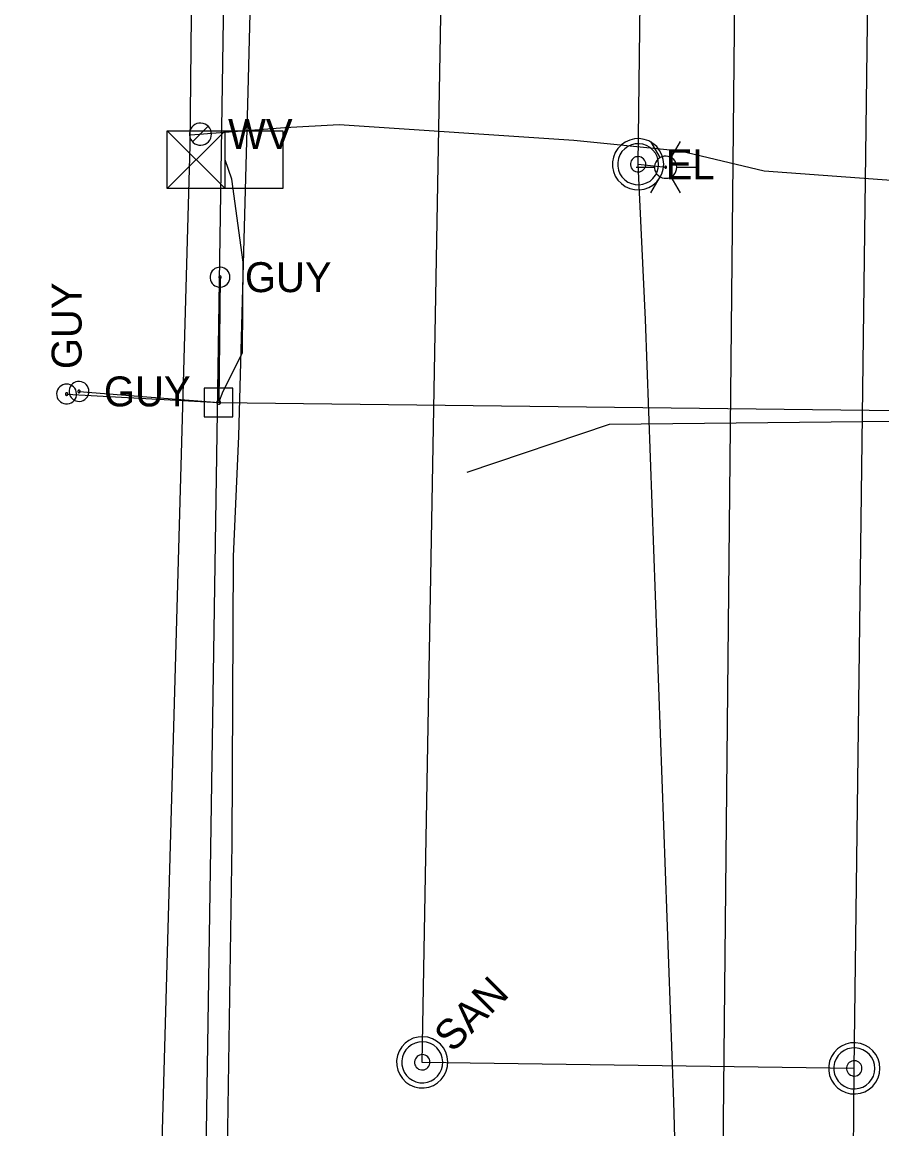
# Model space of a CAD drawing. Extents: x 596028 to 606371, y 330010 to 403088.
# Drawn here: x 601944.7 to 602055.3, y 358441 to 358583.4 of the extents above; entities that cross this region are included whole.
import ezdxf

# ---------------------------------------------------------------- set-up
doc = ezdxf.new("R2010")
doc.units = 0
for name, color, linetype in [('E_LTG', 7, 'Continuous'), ('E_LTG_CID', 7, 'Continuous'), ('E_SIG', 7, 'Continuous'), ('E_UTL_E_UG', 7, 'Continuous'), ('E_UTL_EGuyWire', 7, 'Continuous'), ('E_UTL_EPowerPole', 7, 'Continuous'), ('E_UTL_G_UG', 7, 'Continuous'), ('E_UTL_Overhead', 7, 'Continuous'), ('E_UTL_SAN_MH', 7, 'Continuous'), ('E_UTL_SAN_UG', 7, 'Continuous'), ('E_UTL_T_UG', 7, 'Continuous'), ('E_UTL_W', 7, 'Continuous'), ('E_UTL_W_UG', 7, 'Continuous')]:
    doc.layers.add(name, color=color, linetype=linetype)

msp = doc.modelspace()

# ---------------------------------------------------------------- linework, layer by layer
at = {"layer": 'E_LTG'}
for points in [[(602027.21, 358565.14), (602027.15, 358565.77), (602026.97, 358566.37), (602026.68, 358566.93), (602026.3, 358567.42), (602025.82, 358567.83), (602025.28, 358568.15), (602024.69, 358568.35), (602024.06, 358568.44), (602023.44, 358568.41), (602022.83, 358568.26), (602022.26, 358568), (602021.75, 358567.64), (602021.31, 358567.18), (602020.97, 358566.66), (602020.74, 358566.07), (602020.62, 358565.46), (602020.62, 358564.83), (602020.74, 358564.21), (602020.97, 358563.63), (602021.31, 358563.1), (602021.75, 358562.65), (602022.26, 358562.29), (602022.83, 358562.03), (602023.44, 358561.88), (602024.06, 358561.85), (602024.69, 358561.94), (602025.28, 358562.14), (602025.82, 358562.46), (602026.3, 358562.87), (602026.68, 358563.36), (602026.97, 358563.92), (602027.15, 358564.52), (602027.21, 358565.14)], [(602026.74, 358566), (602025.55, 358568.06)], [(602028.17, 358566), (602029.36, 358568.06)], [(602026.55, 358565.14), (602026.5, 358565.64), (602026.36, 358566.13), (602026.13, 358566.57), (602025.82, 358566.97), (602025.44, 358567.29), (602025, 358567.55), (602024.53, 358567.71), (602024.03, 358567.78), (602023.53, 358567.76), (602023.04, 358567.64), (602022.59, 358567.43), (602022.18, 358567.14), (602021.83, 358566.78), (602021.56, 358566.35), (602021.37, 358565.89), (602021.28, 358565.39), (602021.28, 358564.89), (602021.37, 358564.4), (602021.56, 358563.93), (602021.83, 358563.51), (602022.18, 358563.15), (602022.59, 358562.86), (602023.04, 358562.65), (602023.53, 358562.53), (602024.03, 358562.51), (602024.53, 358562.58), (602025, 358562.74), (602025.44, 358562.99), (602025.82, 358563.32), (602026.13, 358563.72), (602026.36, 358564.16), (602026.5, 358564.64), (602026.55, 358565.14)], [(602024.9, 358565.14), (602024.88, 358565.33), (602024.83, 358565.51), (602024.74, 358565.68), (602024.62, 358565.83), (602024.48, 358565.95), (602024.32, 358566.04), (602024.14, 358566.11), (602023.95, 358566.13), (602023.77, 358566.12), (602023.58, 358566.08), (602023.41, 358566), (602023.26, 358565.89), (602023.13, 358565.76), (602023.03, 358565.6), (602022.96, 358565.42), (602022.92, 358565.24), (602022.92, 358565.05), (602022.96, 358564.87), (602023.03, 358564.69), (602023.13, 358564.53), (602023.26, 358564.4), (602023.41, 358564.29), (602023.58, 358564.21), (602023.77, 358564.16), (602023.95, 358564.16), (602024.14, 358564.18), (602024.32, 358564.24), (602024.48, 358564.34), (602024.62, 358564.46), (602024.74, 358564.61), (602024.83, 358564.78), (602024.88, 358564.96), (602024.9, 358565.14)], [(602028.88, 358564.76), (602028.86, 358565.03), (602028.78, 358565.29), (602028.66, 358565.54), (602028.49, 358565.75), (602028.28, 358565.93), (602028.05, 358566.06), (602027.79, 358566.15), (602027.52, 358566.19), (602027.25, 358566.18), (602026.99, 358566.11), (602026.74, 358566), (602026.52, 358565.84), (602026.33, 358565.65), (602026.19, 358565.42), (602026.08, 358565.17), (602026.03, 358564.9), (602026.03, 358564.63), (602026.08, 358564.36), (602026.19, 358564.11), (602026.33, 358563.88), (602026.52, 358563.68), (602026.74, 358563.53), (602026.99, 358563.41), (602027.25, 358563.35), (602027.52, 358563.34), (602027.79, 358563.37), (602028.05, 358563.46), (602028.28, 358563.6), (602028.49, 358563.78), (602028.66, 358563.99), (602028.78, 358564.23), (602028.86, 358564.49), (602028.88, 358564.76)], [(602028.88, 358564.76), (602028.86, 358565.03), (602028.78, 358565.29), (602028.66, 358565.54), (602028.49, 358565.75), (602028.28, 358565.93), (602028.05, 358566.06), (602027.79, 358566.15), (602027.52, 358566.19), (602027.25, 358566.18), (602026.99, 358566.11), (602026.74, 358566), (602026.52, 358565.84), (602026.33, 358565.65), (602026.19, 358565.42), (602026.08, 358565.17), (602026.03, 358564.9), (602026.03, 358564.63), (602026.08, 358564.36), (602026.19, 358564.11), (602026.33, 358563.88), (602026.52, 358563.68), (602026.74, 358563.53), (602026.99, 358563.41), (602027.25, 358563.35), (602027.52, 358563.34), (602027.79, 358563.37), (602028.05, 358563.46), (602028.28, 358563.6), (602028.49, 358563.78), (602028.66, 358563.99), (602028.78, 358564.23), (602028.86, 358564.49), (602028.88, 358564.76)], [(602028.88, 358564.76), (602028.86, 358565.03), (602028.78, 358565.29), (602028.66, 358565.54), (602028.49, 358565.75), (602028.28, 358565.93), (602028.05, 358566.06), (602027.79, 358566.15), (602027.52, 358566.19), (602027.25, 358566.18), (602026.99, 358566.11), (602026.74, 358566), (602026.52, 358565.84), (602026.33, 358565.65), (602026.19, 358565.42), (602026.08, 358565.17), (602026.03, 358564.9), (602026.03, 358564.63), (602026.08, 358564.36), (602026.19, 358564.11), (602026.33, 358563.88), (602026.52, 358563.68), (602026.74, 358563.53), (602026.99, 358563.41), (602027.25, 358563.35), (602027.52, 358563.34), (602027.79, 358563.37), (602028.05, 358563.46), (602028.28, 358563.6), (602028.49, 358563.78), (602028.66, 358563.99), (602028.78, 358564.23), (602028.86, 358564.49), (602028.88, 358564.76)], [(602023.65, 358564.76), (602026.03, 358564.76)], [(602027.58, 358564.76), (602027.57, 358564.79), (602027.57, 358564.81), (602027.56, 358564.83), (602027.54, 358564.85), (602027.53, 358564.86), (602027.51, 358564.87), (602027.48, 358564.88), (602027.46, 358564.88), (602027.44, 358564.88), (602027.42, 358564.88), (602027.4, 358564.87), (602027.38, 358564.85), (602027.36, 358564.84), (602027.35, 358564.82), (602027.34, 358564.8), (602027.34, 358564.77), (602027.34, 358564.75), (602027.34, 358564.73), (602027.35, 358564.71), (602027.36, 358564.69), (602027.38, 358564.67), (602027.4, 358564.66), (602027.42, 358564.65), (602027.44, 358564.64), (602027.46, 358564.64), (602027.48, 358564.65), (602027.51, 358564.65), (602027.53, 358564.67), (602027.54, 358564.68), (602027.56, 358564.7), (602027.57, 358564.72), (602027.57, 358564.74), (602027.58, 358564.76)], [(602028.88, 358564.76), (602031.27, 358564.76)], [(602025.55, 358561.46), (602026.74, 358563.53)], [(602029.36, 358561.46), (602028.17, 358563.53)]]:
    msp.add_lwpolyline(points, dxfattribs=at)
at = {"layer": 'E_LTG_CID'}
for points in [[(602029.68, 358261.02), (602031.22, 358372.23), (602029.42, 358410.79), (602029.4, 358411.7), (602028.49, 358444.53), (602024.86, 358545.16), (602023.91, 358565.14), (602024.41, 358606.9), (602027.84, 358723.31), (602029.15, 358745.89)], [(602023.91, 358565.14), (602027.46, 358564.76)]]:
    msp.add_lwpolyline(points, dxfattribs=at)
at = {"layer": 'E_SIG'}
for points in [[(601963.34, 358562.02), (601963.34, 358569.45)], [(601963.34, 358569.45), (601978.19, 358569.45)], [(601970.77, 358569.45), (601963.34, 358562.02)], [(601963.34, 358569.45), (601970.77, 358562.02)], [(601970.77, 358562.02), (601970.77, 358569.45)], [(601978.19, 358569.45), (601978.19, 358562.02)], [(601970.77, 358565.73), (601970.77, 358565.73)], [(601978.19, 358562.02), (601963.34, 358562.02)]]:
    msp.add_lwpolyline(points, dxfattribs=at)
at = {"layer": 'E_UTL_E_UG'}
msp.add_lwpolyline([(601969.95, 358534.49), (601970.54, 358535.93), (601973.02, 358540.9), (601973.08, 358552.54), (601971.65, 358563.23), (601970.77, 358565.73)], dxfattribs=at)
at = {"layer": 'E_UTL_EGuyWire'}
for p in [(601970.12, 358550.61), (601950.39, 358535.57), (601951.98, 358535.91)]:
    msp.add_line(p, (601969.95, 358534.49), dxfattribs=at)
for points in [[(601971.4, 358550.61), (601971.38, 358550.86), (601971.31, 358551.09), (601971.2, 358551.31), (601971.04, 358551.5), (601970.86, 358551.66), (601970.65, 358551.78), (601970.42, 358551.86), (601970.18, 358551.89), (601969.93, 358551.88), (601969.7, 358551.83), (601969.47, 358551.72), (601969.28, 358551.58), (601969.11, 358551.41), (601968.98, 358551.2), (601968.88, 358550.97), (601968.84, 358550.73), (601968.84, 358550.49), (601968.88, 358550.25), (601968.98, 358550.02), (601969.11, 358549.82), (601969.28, 358549.64), (601969.47, 358549.5), (601969.7, 358549.4), (601969.93, 358549.34), (601970.18, 358549.33), (601970.42, 358549.37), (601970.65, 358549.45), (601970.86, 358549.57), (601971.04, 358549.73), (601971.2, 358549.92), (601971.31, 358550.14), (601971.38, 358550.37), (601971.4, 358550.61)], [(601970.28, 358550.61), (601970.27, 358550.64), (601970.26, 358550.67), (601970.25, 358550.7), (601970.23, 358550.72), (601970.21, 358550.74), (601970.18, 358550.76), (601970.15, 358550.77), (601970.12, 358550.77), (601970.09, 358550.77), (601970.06, 358550.76), (601970.04, 358550.75), (601970.01, 358550.73), (601969.99, 358550.71), (601969.97, 358550.69), (601969.96, 358550.66), (601969.96, 358550.63), (601969.96, 358550.6), (601969.96, 358550.57), (601969.97, 358550.54), (601969.99, 358550.51), (601970.01, 358550.49), (601970.04, 358550.47), (601970.06, 358550.46), (601970.09, 358550.45), (601970.12, 358550.45), (601970.15, 358550.46), (601970.18, 358550.47), (601970.21, 358550.48), (601970.23, 358550.5), (601970.25, 358550.53), (601970.26, 358550.55), (601970.27, 358550.58), (601970.28, 358550.61)], [(601950.39, 358536.86), (601950.14, 358536.83), (601949.91, 358536.76), (601949.69, 358536.65), (601949.5, 358536.5), (601949.34, 358536.32), (601949.22, 358536.11), (601949.14, 358535.88), (601949.1, 358535.63), (601949.12, 358535.39), (601949.17, 358535.15), (601949.27, 358534.93), (601949.42, 358534.73), (601949.59, 358534.56), (601949.8, 358534.43), (601950.02, 358534.34), (601950.26, 358534.3), (601950.51, 358534.3), (601950.75, 358534.34), (601950.97, 358534.43), (601951.18, 358534.56), (601951.36, 358534.73), (601951.5, 358534.93), (601951.6, 358535.15), (601951.66, 358535.39), (601951.67, 358535.63), (601951.63, 358535.88), (601951.55, 358536.11), (601951.43, 358536.32), (601951.27, 358536.5), (601951.08, 358536.65), (601950.86, 358536.76), (601950.63, 358536.83), (601950.39, 358536.86)], [(601953.26, 358535.91), (601953.24, 358536.16), (601953.17, 358536.39), (601953.06, 358536.61), (601952.9, 358536.8), (601952.72, 358536.96), (601952.51, 358537.08), (601952.28, 358537.16), (601952.04, 358537.19), (601951.79, 358537.18), (601951.56, 358537.13), (601951.33, 358537.02), (601951.14, 358536.88), (601950.97, 358536.71), (601950.84, 358536.5), (601950.74, 358536.27), (601950.7, 358536.03), (601950.7, 358535.79), (601950.74, 358535.55), (601950.84, 358535.32), (601950.97, 358535.12), (601951.14, 358534.94), (601951.33, 358534.8), (601951.56, 358534.7), (601951.79, 358534.64), (601952.04, 358534.63), (601952.28, 358534.67), (601952.51, 358534.75), (601952.72, 358534.87), (601952.9, 358535.03), (601953.06, 358535.22), (601953.17, 358535.44), (601953.24, 358535.67), (601953.26, 358535.91)], [(601950.39, 358535.73), (601950.36, 358535.73), (601950.33, 358535.72), (601950.3, 358535.71), (601950.28, 358535.69), (601950.26, 358535.67), (601950.24, 358535.64), (601950.23, 358535.61), (601950.23, 358535.58), (601950.23, 358535.55), (601950.23, 358535.52), (601950.25, 358535.49), (601950.26, 358535.47), (601950.29, 358535.45), (601950.31, 358535.43), (601950.34, 358535.42), (601950.37, 358535.41), (601950.4, 358535.41), (601950.43, 358535.42), (601950.46, 358535.43), (601950.49, 358535.45), (601950.51, 358535.47), (601950.53, 358535.49), (601950.54, 358535.52), (601950.54, 358535.55), (601950.55, 358535.58), (601950.54, 358535.61), (601950.53, 358535.64), (601950.52, 358535.67), (601950.5, 358535.69), (601950.47, 358535.71), (601950.45, 358535.72), (601950.42, 358535.73), (601950.39, 358535.73)], [(601952.14, 358535.91), (601952.13, 358535.94), (601952.13, 358535.97), (601952.11, 358536), (601952.09, 358536.02), (601952.07, 358536.04), (601952.04, 358536.06), (601952.01, 358536.07), (601951.98, 358536.07), (601951.95, 358536.07), (601951.92, 358536.06), (601951.9, 358536.05), (601951.87, 358536.03), (601951.85, 358536.01), (601951.83, 358535.99), (601951.82, 358535.96), (601951.82, 358535.93), (601951.82, 358535.9), (601951.82, 358535.87), (601951.83, 358535.84), (601951.85, 358535.81), (601951.87, 358535.79), (601951.9, 358535.77), (601951.92, 358535.76), (601951.95, 358535.75), (601951.98, 358535.75), (601952.01, 358535.76), (601952.04, 358535.77), (601952.07, 358535.78), (601952.09, 358535.8), (601952.11, 358535.83), (601952.13, 358535.85), (601952.13, 358535.88), (601952.14, 358535.91)]]:
    msp.add_lwpolyline(points, dxfattribs=at)
at = {"layer": 'E_UTL_EPowerPole'}
for points in [[(601969.91, 358536.34), (601969.91, 358539.24)], [(601971.76, 358536.34), (601968.07, 358536.34)], [(601968.07, 358536.34), (601968.07, 358532.64)], [(601971.76, 358532.64), (601971.76, 358536.34)], [(601970.18, 358534.49), (601970.18, 358534.54), (601970.17, 358534.58), (601970.15, 358534.62), (601970.12, 358534.66), (601970.08, 358534.69), (601970.05, 358534.71), (601970, 358534.72), (601969.96, 358534.73), (601969.91, 358534.73), (601969.87, 358534.72), (601969.83, 358534.7), (601969.79, 358534.67), (601969.76, 358534.64), (601969.73, 358534.6), (601969.72, 358534.56), (601969.71, 358534.52), (601969.71, 358534.47), (601969.72, 358534.43), (601969.73, 358534.38), (601969.76, 358534.35), (601969.79, 358534.31), (601969.83, 358534.29), (601969.87, 358534.27), (601969.91, 358534.26), (601969.96, 358534.25), (601970, 358534.26), (601970.05, 358534.28), (601970.08, 358534.3), (601970.12, 358534.33), (601970.15, 358534.36), (601970.17, 358534.4), (601970.18, 358534.45), (601970.18, 358534.49)], [(601968.07, 358532.64), (601971.76, 358532.64)]]:
    msp.add_lwpolyline(points, dxfattribs=at)
at = {"layer": 'E_UTL_G_UG'}
msp.add_lwpolyline([(601968.08, 358264.76), (601968.28, 358295.12), (601969.3, 358335.16), (601969.47, 358373.42), (601969.55, 358373.83), (601970.59, 358406.99), (601971.7, 358477.8), (601971.84, 358514.68), (601972.53, 358530.16), (601973.76, 358574.46), (601974.54, 358606.44), (601974.2, 358624.27), (601974.16, 358648.39), (601975.43, 358675.01), (601975.44, 358676.13), (601976.32, 358756.34)], dxfattribs=at)
at = {"layer": 'E_UTL_Overhead'}
for points in [[(601775.11, 355493.17), (601794.88, 355632.14), (601813.19, 355774.43), (601846.41, 355956.03), (601876.1, 356114.7), (601902.03, 356254.58), (601928.02, 356393.42), (601947.92, 356557.45), (601949.4, 356721.2), (601951.31, 356874.93), (601952.99, 357026.21), (601955.32, 357157.12), (601956.05, 357297.31), (601956.02, 357419.23), (601957.75, 357549.11), (601960.44, 357702.58), (601963.02, 358010.51), (601965.3, 358142.36), (601966.98, 358349.71), (601973.66, 358787.78)], [(601969.95, 358534.49), (602089.99, 358533.07), (602224.66, 358531.77), (602319.97, 358531.67), (602609.53, 358527.05)]]:
    msp.add_lwpolyline(points, dxfattribs=at)
at = {"layer": 'E_UTL_SAN_MH'}
for points in [[(601998.47, 358451.92), (601997.99, 358452.32), (601997.44, 358452.62), (601996.84, 358452.81), (601996.21, 358452.88), (601995.59, 358452.84), (601994.98, 358452.68), (601994.42, 358452.4), (601993.92, 358452.03), (601993.49, 358451.56), (601993.17, 358451.03), (601992.95, 358450.44), (601992.84, 358449.82), (601992.86, 358449.19), (601992.99, 358448.58), (601993.24, 358448), (601993.59, 358447.48), (601994.04, 358447.04), (601994.55, 358446.69), (601995.13, 358446.44), (601995.74, 358446.31), (601996.37, 358446.29), (601996.99, 358446.4), (601997.58, 358446.62), (601998.11, 358446.94), (601998.58, 358447.37), (601998.95, 358447.87), (601999.23, 358448.43), (601999.39, 358449.04), (601999.44, 358449.66), (601999.36, 358450.29), (601999.17, 358450.88), (601998.87, 358451.43), (601998.47, 358451.92)], [(601998, 358451.45), (601997.62, 358451.77), (601997.18, 358452.01), (601996.7, 358452.16), (601996.2, 358452.22), (601995.7, 358452.19), (601995.21, 358452.06), (601994.76, 358451.84), (601994.36, 358451.54), (601994.02, 358451.17), (601993.76, 358450.74), (601993.59, 358450.27), (601993.5, 358449.77), (601993.52, 358449.27), (601993.62, 358448.78), (601993.82, 358448.32), (601994.1, 358447.9), (601994.46, 358447.55), (601994.87, 358447.27), (601995.33, 358447.07), (601995.82, 358446.96), (601996.32, 358446.95), (601996.82, 358447.04), (601997.29, 358447.21), (601997.72, 358447.47), (601998.09, 358447.81), (601998.39, 358448.21), (601998.61, 358448.66), (601998.74, 358449.15), (601998.78, 358449.65), (601998.72, 358450.15), (601998.56, 358450.62), (601998.32, 358451.06), (601998, 358451.45)], [(602055.02, 358448.8), (602054.96, 358449.43), (602054.78, 358450.03), (602054.49, 358450.59), (602054.11, 358451.08), (602053.63, 358451.49), (602053.09, 358451.81), (602052.5, 358452.01), (602051.87, 358452.1), (602051.25, 358452.07), (602050.64, 358451.92), (602050.07, 358451.66), (602049.56, 358451.3), (602049.12, 358450.84), (602048.78, 358450.32), (602048.55, 358449.73), (602048.43, 358449.12), (602048.43, 358448.49), (602048.55, 358447.87), (602048.78, 358447.29), (602049.12, 358446.76), (602049.56, 358446.31), (602050.07, 358445.95), (602050.64, 358445.69), (602051.25, 358445.54), (602051.87, 358445.51), (602052.5, 358445.6), (602053.09, 358445.8), (602053.63, 358446.12), (602054.11, 358446.53), (602054.49, 358447.02), (602054.78, 358447.58), (602054.96, 358448.18), (602055.02, 358448.8)], [(602054.36, 358448.8), (602054.31, 358449.3), (602054.17, 358449.79), (602053.94, 358450.23), (602053.63, 358450.63), (602053.25, 358450.95), (602052.81, 358451.21), (602052.34, 358451.37), (602051.84, 358451.44), (602051.34, 358451.42), (602050.85, 358451.3), (602050.4, 358451.09), (602049.99, 358450.8), (602049.64, 358450.44), (602049.37, 358450.01), (602049.18, 358449.55), (602049.09, 358449.06), (602049.09, 358448.55), (602049.18, 358448.06), (602049.37, 358447.59), (602049.64, 358447.17), (602049.99, 358446.81), (602050.4, 358446.52), (602050.85, 358446.31), (602051.34, 358446.19), (602051.84, 358446.17), (602052.34, 358446.24), (602052.81, 358446.4), (602053.25, 358446.65), (602053.63, 358446.98), (602053.94, 358447.38), (602054.17, 358447.82), (602054.31, 358448.3), (602054.36, 358448.8)], [(601996.84, 358450.29), (601996.69, 358450.4), (601996.53, 358450.5), (601996.35, 358450.55), (601996.16, 358450.57), (601995.97, 358450.56), (601995.79, 358450.51), (601995.62, 358450.43), (601995.47, 358450.32), (601995.34, 358450.18), (601995.25, 358450.02), (601995.18, 358449.84), (601995.15, 358449.66), (601995.15, 358449.47), (601995.19, 358449.28), (601995.27, 358449.11), (601995.37, 358448.95), (601995.51, 358448.82), (601995.66, 358448.72), (601995.83, 358448.64), (601996.02, 358448.6), (601996.21, 358448.6), (601996.39, 358448.63), (601996.57, 358448.69), (601996.73, 358448.79), (601996.87, 358448.92), (601996.98, 358449.07), (601997.06, 358449.24), (601997.11, 358449.42), (601997.13, 358449.61), (601997.1, 358449.8), (601997.05, 358449.97), (601996.96, 358450.14), (601996.84, 358450.29)], [(602052.71, 358448.8), (602052.69, 358448.99), (602052.64, 358449.17), (602052.55, 358449.34), (602052.43, 358449.49), (602052.29, 358449.61), (602052.13, 358449.7), (602051.95, 358449.77), (602051.76, 358449.79), (602051.58, 358449.78), (602051.39, 358449.74), (602051.22, 358449.66), (602051.07, 358449.55), (602050.94, 358449.42), (602050.84, 358449.26), (602050.77, 358449.08), (602050.73, 358448.9), (602050.73, 358448.71), (602050.77, 358448.53), (602050.84, 358448.35), (602050.94, 358448.19), (602051.07, 358448.06), (602051.22, 358447.95), (602051.39, 358447.87), (602051.58, 358447.82), (602051.76, 358447.82), (602051.95, 358447.84), (602052.13, 358447.9), (602052.29, 358448), (602052.43, 358448.12), (602052.55, 358448.27), (602052.64, 358448.44), (602052.69, 358448.62), (602052.71, 358448.8)]]:
    msp.add_lwpolyline(points, dxfattribs=at)
at = {"layer": 'E_UTL_SAN_UG'}
for p, q in [((602032.28, 358176.97), (602042.22, 359177.92)), ((601996.14, 358449.58), (602002.51, 358811.6)), ((602051.72, 358448.8), (602054.44, 358663.93)), ((602051.72, 358448.8), (601996.14, 358449.58)), ((602049.34, 358184.61), (602051.72, 358448.8))]:
    msp.add_line(p, q, dxfattribs=at)
at = {"layer": 'E_UTL_T_UG'}
msp.add_lwpolyline([(602001.92, 358525.51), (602020.23, 358531.68), (602089.49, 358532.41)], dxfattribs=at)
at = {"layer": 'E_UTL_W'}
for points in [[(601969.02, 358569.02), (601969, 358569.29), (601968.92, 358569.55), (601968.8, 358569.79), (601968.63, 358570.01), (601968.42, 358570.18), (601968.19, 358570.32), (601967.93, 358570.41), (601967.66, 358570.45), (601967.39, 358570.43), (601967.13, 358570.37), (601966.88, 358570.26), (601966.66, 358570.1), (601966.48, 358569.9), (601966.33, 358569.68), (601966.23, 358569.42), (601966.18, 358569.16), (601966.18, 358568.89), (601966.23, 358568.62), (601966.33, 358568.37), (601966.48, 358568.14), (601966.66, 358567.95), (601966.88, 358567.79), (601967.13, 358567.68), (601967.39, 358567.61), (601967.66, 358567.6), (601967.93, 358567.64), (601968.19, 358567.73), (601968.42, 358567.86), (601968.63, 358568.04), (601968.8, 358568.25), (601968.92, 358568.49), (601969, 358568.75), (601969.02, 358569.02)], [(601966.59, 358568.01), (601968.6, 358570.03)]]:
    msp.add_lwpolyline(points, dxfattribs=at)
at = {"layer": 'E_UTL_W_UG'}
for points in [[(601964.09, 357550.25), (601965.47, 357662.02), (601965.6, 357662.85), (601966.75, 357704.07), (601966.78, 357846.41), (601969.31, 357966.81), (601970.5, 358078.4), (601974.26, 358187.69), (601974.08, 358234.82), (601964.14, 358249.99), (601960.68, 358256.18), (601960.49, 358303.63), (601962.51, 358433.21), (601966.27, 358567.57), (601968.13, 358746.96)], [(601966.3, 358568.94), (601978.46, 358569.86), (601985.45, 358570.24), (602015.64, 358568.25), (602029.3, 358566.87), (602040.14, 358564.28), (602070.47, 358562.06), (602075, 358561.13), (602074.88, 358563.77)]]:
    msp.add_lwpolyline(points, dxfattribs=at)

# ---------------------------------------------------------------- texts
at = {"layer": 'E_LTG'}
msp.add_text('EL', height=3.849, dxfattribs=at).set_placement((602027.47, 358563.2))
at = {"layer": 'E_UTL_EGuyWire'}
for p in [(601973.32, 358548.69), (601955.18, 358533.99)]:
    msp.add_text('GUY', height=3.85, dxfattribs=at).set_placement(p)
msp.add_text('GUY', height=3.85, rotation=90, dxfattribs=at).set_placement((601952.31, 358538.78))
at = {"layer": 'E_UTL_SAN_MH'}
msp.add_text('SAN', height=3.849, rotation=45, dxfattribs=at).set_placement((602000.03, 358450.73))
at = {"layer": 'E_UTL_W'}
msp.add_text('WV', height=3.85, dxfattribs=at).set_placement((601971.16, 358567.1))

doc.saveas('drawing.dxf')
